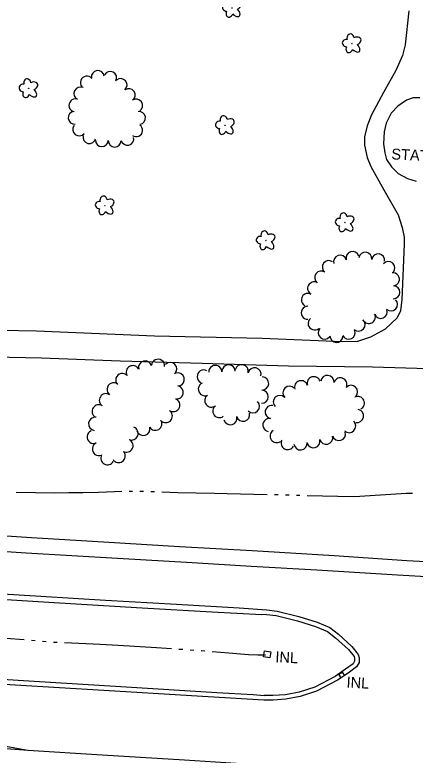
# Model space of a CAD drawing. Extents: x 588843 to 2552415, y 180129 to 269402.
# Drawn here: x 608978.4 to 609199.4, y 183228.9 to 183637.3 of the extents above; entities that cross this region are included whole.
import ezdxf

# ---------------------------------------------------------------- set-up
doc = ezdxf.new("R2010")
doc.units = 0
for name, color, linetype in [('E_DRN', 7, 'Continuous'), ('E_DRN_Text', 7, 'Continuous'), ('E_DWY', 7, 'Continuous'), ('E_LAND_TreeLine_P', 7, 'Continuous'), ('E_LAND_Vegetation', 7, 'Continuous'), ('E_MISCPROP_Text', 7, 'Continuous'), ('E_RDWY', 7, 'Continuous'), ('E_RDWY_C_and_G', 7, 'Continuous'), ('E_RDWY_Gravel', 7, 'Continuous'), ('E_WTR_P', 7, 'Continuous')]:
    doc.layers.add(name, color=color, linetype=linetype)

# ---------------------------------------------------------------- blocks, each defined once
blk = doc.blocks.new('INLT_101')
at = {"layer": 'E_DRN_Text'}
blk.add_text('INL', height=39.37, dxfattribs=at).set_placement((-36.2, -19.7))
blk = doc.blocks.new('DTRE_4')
at = {"layer": 'E_LAND_Vegetation'}
blk.add_circle((-0.6, 0), 0.601, dxfattribs=at)
for centre, major_axis, ratio in [((-6.1, 17.5), (4.5, -16.3), 0.782863), ((-19.3, 0.5), (16.2, -0.4), 0.832022), ((13.3, 9), (-17.3, -9.6), 0.691916), ((-8.2, -17.2), (5.9, 15.9), 0.716896), ((11.6, -12.2), (-16.4, 15), 0.560249)]:
    blk.add_ellipse(centre, major_axis=major_axis, ratio=ratio, start_param=1.570796, end_param=4.712389, dxfattribs=at)
blk = doc.blocks.new('STATUE')
at = {"layer": 'E_MISCPROP_Text'}
blk.add_text('STATUE', height=39.37, dxfattribs=at).set_placement((-107.2, -19.7))

msp = doc.modelspace()

# ---------------------------------------------------------------- linework, layer by layer
at = {"layer": 'E_DRN'}
for points in [[(609115.72, 183283.23), (609116.22, 183286.44), (609119.77, 183285.88), (609119.27, 183282.67)], [(609160.47, 183272.88), (609158.61, 183271.65), (609157.35, 183273.55), (609159.21, 183274.78)]]:
    msp.add_lwpolyline(points, close=True, dxfattribs=at)
at = {"layer": 'E_DWY'}
for points in [[(609195.87, 183639.53), (609193.82, 183620.83), (609192.35, 183614.91), (609188.82, 183606.58), (609181.9, 183594.48), (609175.28, 183582.17), (609172.91, 183576.08), (609171.44, 183569.97), (609171.5, 183565.4), (609172.88, 183558.51), (609174.92, 183553.58), (609182.18, 183540.85), (609190, 183526.92), (609192.18, 183520), (609193.41, 183514.6), (609193.39, 183510.83), (609192.08, 183480.19), (609191.4, 183474.05), (609189.49, 183470.24), (609182.95, 183463.88), (609174.77, 183459.46), (609167.66, 183457.19), (609159.21, 183456.85), (609114.98, 183458.68), (609055.64, 183459.96), (608990.4, 183462.81), (608931.26, 183463.99)], [(609201.93, 183591.49), (609198.28, 183591.44), (609194.66, 183590.19), (609189.8, 183587), (609186.19, 183582.98), (609183.4, 183577.59), (609182.3, 183572.69), (609182.03, 183566.19), (609182.59, 183561.09), (609183.68, 183557.56), (609186.33, 183553.43), (609189.96, 183549.75), (609195.27, 183546.97), (609199.92, 183545.56)], [(608948.77, 183449.01), (608993.22, 183448.07), (609036.66, 183446.47), (609081.9, 183445.21), (609129.51, 183443.68), (609175.87, 183443.19), (609218.72, 183441.8)]]:
    msp.add_lwpolyline(points, dxfattribs=at)
at = {"layer": 'E_LAND_TreeLine_P'}
for centre, radius, start, end in [((609018.19, 183599.92), 3.55, 39.9138, 219.9138), ((609024.28, 183602.98), 3.55, 6.7514, 186.7514), ((609031.1, 183602.52), 3.55, 332.3059, 152.3059), ((609036.84, 183598.55), 3.55, 310.1004, 130.1004), ((609014.62, 183593.91), 3.55, 64.9247, 244.9247), ((609041.34, 183593.05), 3.55, 304.9546, 124.9546), ((609011.9, 183587.37), 3.55, 77.3947, 257.3947), ((609045.41, 183587.23), 3.55, 304.9546, 124.9546), ((609011.48, 183580.53), 3.55, 95.7761, 275.7761), ((609047.04, 183580.44), 3.55, 278.4558, 98.4558), ((609013.96, 183574.06), 3.55, 141.1336, 321.1336), ((609045.41, 183573.64), 3.55, 234.1658, 54.1658), ((609019.61, 183569.84), 3.55, 166.0155, 346.0155), ((609026.5, 183568.14), 3.55, 178.2803, 358.2803), ((609033.6, 183567.92), 3.55, 178.2803, 358.2803), ((609040.58, 183568.89), 3.55, 193.4043, 13.4043), ((609164.85, 183503.21), 3.58, 16.992, 196.992), ((609171.91, 183502.81), 3.58, 352.1336, 172.1336), ((609151.74, 183498.18), 3.58, 53.7717, 233.7717), ((609158, 183501.12), 3.58, 16.992, 196.992), ((609179.01, 183501.83), 3.58, 352.1336, 172.1336), ((609184.69, 183497.68), 3.58, 319.3958, 139.3958), ((609147.51, 183492.39), 3.58, 53.7717, 233.7717), ((609187.17, 183491.39), 3.58, 278.0078, 98.0078), ((609143.65, 183486.37), 3.58, 61.2082, 241.2082), ((609187.43, 183484.26), 3.58, 268.2803, 88.2803), ((609140.2, 183480.08), 3.58, 61.2082, 241.2082), ((609186.12, 183477.55), 3.58, 226.2931, 46.2931), ((609140.11, 183472.94), 3.58, 89.9168, 269.9168), ((609180.44, 183473.46), 3.58, 201.269, 21.269), ((609143.96, 183467.03), 3.58, 130.7907, 310.7907), ((609168.17, 183466.45), 3.58, 227.8542, 47.8542), ((609173.87, 183470.62), 3.58, 207.3349, 27.3349), ((609149.43, 183461.95), 3.58, 138.9909, 318.9909), ((609162.73, 183461.99), 3.58, 204.8453, 24.8453), ((609155.98, 183460.16), 3.58, 178.2803, 358.2803), ((609050.36, 183442.8), 3.65, 14.8373, 194.8373), ((609057.5, 183443.67), 3.65, 355.3446, 175.3446), ((609064.21, 183441.88), 3.65, 314.4991, 134.4991), ((609096.43, 183440.57), 3.64, 2.1457, 182.1457), ((609103.69, 183440.68), 3.64, 346.2688, 166.2688), ((609043.63, 183440.14), 3.65, 29.544, 209.544), ((609082.76, 183437.76), 3.64, 61.7152, 241.7152), ((609089.15, 183440.3), 3.64, 2.1457, 182.1457), ((609110.77, 183438.95), 3.64, 346.2688, 166.2688), ((609037.79, 183435.84), 3.65, 43.2803, 223.2803), ((609068.37, 183436.14), 3.65, 283.8044, 103.8044), ((609114.93, 183433.93), 3.64, 268.2803, 88.2803), ((609143.46, 183434.06), 3.65, 17.6781, 197.6781), ((609151.01, 183434.78), 3.65, 354.0954, 174.0954), ((609158.12, 183433.41), 3.65, 336.9096, 156.9096), ((609032.97, 183430.63), 3.65, 53.4049, 233.4049), ((609067.84, 183428.99), 3.65, 259.3653, 79.3653), ((609083.36, 183430.82), 3.64, 113.3951, 293.3951), ((609130.03, 183428.79), 3.65, 43.8475, 223.8475), ((609136.5, 183431.84), 3.65, 17.6781, 197.6781), ((609164.01, 183429.29), 3.65, 316.1427, 136.1427), ((609028.74, 183424.68), 3.65, 57.1413, 237.1413), ((609114.71, 183426.65), 3.64, 268.2803, 88.2803), ((609065.9, 183422.06), 3.65, 235.8996, 55.8996), ((609086.94, 183424.54), 3.64, 127.1101, 307.1101), ((609109.9, 183421.37), 3.64, 224.6125, 44.6125), ((609124.76, 183423.73), 3.65, 43.8475, 223.8475), ((609167.79, 183423.13), 3.65, 296.4589, 116.4589), ((609024.78, 183418.55), 3.65, 57.1413, 237.1413), ((609091.34, 183418.74), 3.64, 127.1101, 307.1101), ((609120.28, 183418.25), 3.65, 79.9546, 259.9546), ((609167.36, 183416.07), 3.65, 259.6646, 79.6646), ((609061.81, 183416.02), 3.65, 235.8996, 55.8996), ((609097.43, 183414.83), 3.64, 194.8373, 14.8373), ((609104.47, 183416.7), 3.64, 194.8373, 14.8373), ((609022.8, 183411.68), 3.65, 82.0544, 262.0544), ((609056.01, 183411.77), 3.65, 211.2497, 31.2497), ((609119, 183411.05), 3.65, 79.9546, 259.9546), ((609162.96, 183410.45), 3.65, 226.3743, 46.3743), ((609021.97, 183404.48), 3.65, 113.3639, 293.3639), ((609042.85, 183406.38), 3.65, 249.2547, 69.2547), ((609049.38, 183408.89), 3.65, 195.5618, 15.5618), ((609123.02, 183404.99), 3.65, 124.3076, 304.3076), ((609150.34, 183404.03), 3.65, 194.9795, 14.9795), ((609157.35, 183406.09), 3.65, 196.7152, 16.7152), ((609024.87, 183397.78), 3.65, 113.3639, 293.3639), ((609040.06, 183399.66), 3.65, 240.8727, 60.8727), ((609129.03, 183401.1), 3.65, 153.1654, 333.1654), ((609136.1, 183400.91), 3.65, 186.7514, 6.7514), ((609143.28, 183402.14), 3.65, 194.9795, 14.9795), ((609035.73, 183393.99), 3.65, 214.4385, 34.4385), ((609029.58, 183392.72), 3.65, 150.8727, 330.8727)]:
    msp.add_arc(centre, radius, start, end, dxfattribs=at)
at = {"layer": 'E_RDWY'}
for points in [[(608386.45, 183377.73), (608442.81, 183374.14), (608487.3, 183371.12), (608511.29, 183369.8), (608543.39, 183367.65), (608581.75, 183365.4), (608616.96, 183363.12), (608658.99, 183360.67), (608680, 183359.34), (608721.72, 183356.8), (608764.43, 183354.13), (608808.83, 183351.31), (608850.85, 183348.85), (608894.95, 183346.14), (608934.79, 183343.75), (608984.74, 183340.56), (609035.09, 183337.56), (609076.42, 183335.23), (609108.93, 183333.26), (609145.2, 183331.08), (609189.7, 183328.45), (609227.95, 183326.11), (609243.57, 183325.15)], [(608661.9, 183333.87), (608669.92, 183336.28), (608705.8, 183334.2), (608745.24, 183331.73), (608785.09, 183329.44), (608825.72, 183326.93), (608863.78, 183324.6), (608908.07, 183321.78), (608947.72, 183319.39), (608992.81, 183316.65), (609028.49, 183314.49), (609067.64, 183312.22), (609102.33, 183310.28), (609117.59, 183309.06)], [(608657.77, 183290.49), (608664.66, 183287.11), (608667.03, 183286.93), (608702.81, 183284.77), (608742.95, 183282.37), (608782, 183280.01), (608824.71, 183277.24), (608874.16, 183274.26), (608922.72, 183271.22), (608978.62, 183267.75), (609027.67, 183264.79), (609075.94, 183261.85), (609115.98, 183259.36)], [(608407.09, 183278.71), (608443.75, 183276.64), (608488.74, 183273.87), (608533.51, 183271.01), (608579.11, 183268.42), (608626.92, 183265.37), (608676.05, 183262.48), (608729.02, 183259.27), (608777.24, 183256.2), (608829.2, 183253.12), (608875.39, 183250.21), (608882.16, 183249.6), (608905.23, 183245.67), (608941.1, 183239.43), (608975.46, 183233.54), (608985.63, 183231.71), (609026.67, 183229.06), (609072.06, 183226.38), (609106.32, 183224.14), (609112.28, 183223.45), (609121.98, 183220.48)]]:
    msp.add_lwpolyline(points, dxfattribs=at)
at = {"layer": 'E_RDWY_C_and_G'}
for points in [[(609117.29, 183306.58), (609122.73, 183305.92), (609134.46, 183303.08), (609144.4, 183299.91), (609151.07, 183297.12), (609155.53, 183293.71), (609162.68, 183287.14), (609165.74, 183283.28), (609166.01, 183282.28), (609165.96, 183280.79), (609165.13, 183279.33), (609161.06, 183276.27), (609155.19, 183272.38), (609143.99, 183266.46), (609135.37, 183263.74), (609127.78, 183262.28), (609120.91, 183261.79), (609116.05, 183261.74)], [(609117.59, 183309.06), (609123.18, 183308.38), (609135.14, 183305.49), (609145.26, 183302.25), (609152.33, 183299.31), (609157.14, 183295.63), (609164.52, 183288.85), (609168.02, 183284.43), (609168.52, 183282.57), (609168.44, 183280.09), (609167.04, 183277.64), (609162.51, 183274.23), (609156.47, 183270.22), (609144.96, 183264.14), (609135.98, 183261.31), (609128.1, 183259.8), (609121.02, 183259.29), (609116.07, 183259.24)]]:
    msp.add_lwpolyline(points, dxfattribs=at)
at = {"layer": 'E_RDWY_Gravel'}
for points in [[(608387.34, 183385.94), (608436.71, 183382.61), (608485.07, 183379.57), (608520.65, 183377.31), (608539.48, 183376.25), (608577.72, 183373.51), (608611.63, 183371.8), (608653.35, 183369.35), (608694.78, 183366.92), (608733.62, 183364.26), (608771.89, 183362.22), (608811.44, 183360.04), (608856.13, 183357.21), (608902.81, 183354.42), (608945.92, 183351.83), (608987.64, 183348.99), (609027.38, 183346.61), (609069.4, 183343.96), (609109.45, 183341.86), (609154.74, 183339.01), (609194.77, 183336.32), (609240.16, 183333.82)], [(608661.9, 183333.87), (608672.82, 183333.12), (608707.42, 183331.19), (608745.17, 183328.56), (608783.52, 183326.32), (608820.29, 183324.22), (608867.27, 183321.23), (608911.67, 183318.5), (608955.87, 183315.88), (609003.14, 183312.98), (609048.73, 183310.22), (609087.19, 183307.97), (609114.84, 183306.54), (609117.42, 183306.66)], [(608657.77, 183290.49), (608664.5, 183289.99), (608700.67, 183287.61), (608743.68, 183285.03), (608786.99, 183282.34), (608836.74, 183279.36), (608887.38, 183276.05), (608933.76, 183273.27), (608986.19, 183270.01), (609040, 183266.7), (609089.95, 183263.52), (609109.97, 183262.42), (609116.11, 183261.74)], [(608413.79, 183269.06), (608446.18, 183267.09), (608483.36, 183264.66), (608524.87, 183262.32), (608560.35, 183260.17), (608596.61, 183257.92), (608637.2, 183255.62), (608673.52, 183253.21), (608715.81, 183250.86), (608759.1, 183248.17), (608803.7, 183245.28), (608847.61, 183242.8), (608892.12, 183239.53), (608921.25, 183237.26), (608951.83, 183234.33), (608985.91, 183231.69)]]:
    msp.add_lwpolyline(points, dxfattribs=at)
at = {"layer": 'E_WTR_P'}
for points in [[(608979.23, 183373.98), (609000.57, 183373.71), (609008.35, 183373.78)], [(609008.35, 183373.78), (609015.96, 183373.85), (609024.61, 183374.08), (609033.45, 183374.41), (609037.46, 183374.46)], [(609041.48, 183374.5), (609043.49, 183374.52)], [(609047.5, 183374.56), (609048.05, 183374.57), (609049.51, 183374.52)], [(609053.52, 183374.38), (609055.53, 183374.31)], [(609059.55, 183374.17), (609068.49, 183373.86), (609088.66, 183373.4)], [(609088.66, 183373.4), (609095.67, 183373.24), (609117.78, 183372.78)], [(609121.79, 183372.69), (609123.8, 183372.65)], [(609127.82, 183372.57), (609128.71, 183372.55), (609129.82, 183372.52)], [(609133.84, 183372.41), (609135.85, 183372.35)], [(609139.86, 183372.24), (609165.12, 183371.55), (609168.97, 183371.79)], [(609168.97, 183371.79), (609194.47, 183373.35), (609198.04, 183373.5)], [(608954.1, 183294.5), (608973.45, 183293.45), (608983.6, 183292.64)], [(608987.67, 183292.31), (608989.7, 183292.15)], [(608993.76, 183291.82), (608995.79, 183291.66)], [(608999.86, 183291.33), (609000.99, 183291.24), (609001.89, 183291.2)], [(609005.97, 183291.03), (609025.48, 183290.2), (609035.49, 183289.59)], [(609035.49, 183289.59), (609056.7, 183288.27), (609065, 183287.73)], [(609069.07, 183287.46), (609071.1, 183287.32)], [(609075.17, 183287.06), (609077.2, 183286.92)], [(609081.27, 183286.65), (609081.57, 183286.63), (609083.3, 183286.48)], [(609087.36, 183286.11), (609096.52, 183285.29), (609107.42, 183284.37), (609112.57, 183284.21), (609116.85, 183284.28)]]:
    msp.add_lwpolyline(points, dxfattribs=at)

# ---------------------------------------------------------------- block references
at = {"layer": 'E_DRN_Text', "xscale": 0.15240030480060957, "yscale": 0.15240030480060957, "rotation": -3.1447040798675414}
for p in [(609127.81, 183282.92), (609167.1, 183268.93)]:
    msp.add_blockref('INLT_101', p, dxfattribs=at)
at = {"layer": 'E_LAND_Vegetation', "xscale": 0.15240030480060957, "yscale": 0.15240030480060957, "rotation": -3.1447040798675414}
for p in [(609098.41, 183641.05), (609164.58, 183621.48), (608986.19, 183596.71), (609094.59, 183576.35), (609028.29, 183532.1), (609160.72, 183522.75), (609117.11, 183512.82)]:
    msp.add_blockref('DTRE_4', p, dxfattribs=at)
at = {"layer": 'E_MISCPROP_Text', "xscale": 0.15240030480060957, "yscale": 0.15240030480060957, "rotation": -3.1447040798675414}
msp.add_blockref('STATUE', (609202.65, 183559.72), dxfattribs=at)

doc.saveas('drawing.dxf')
